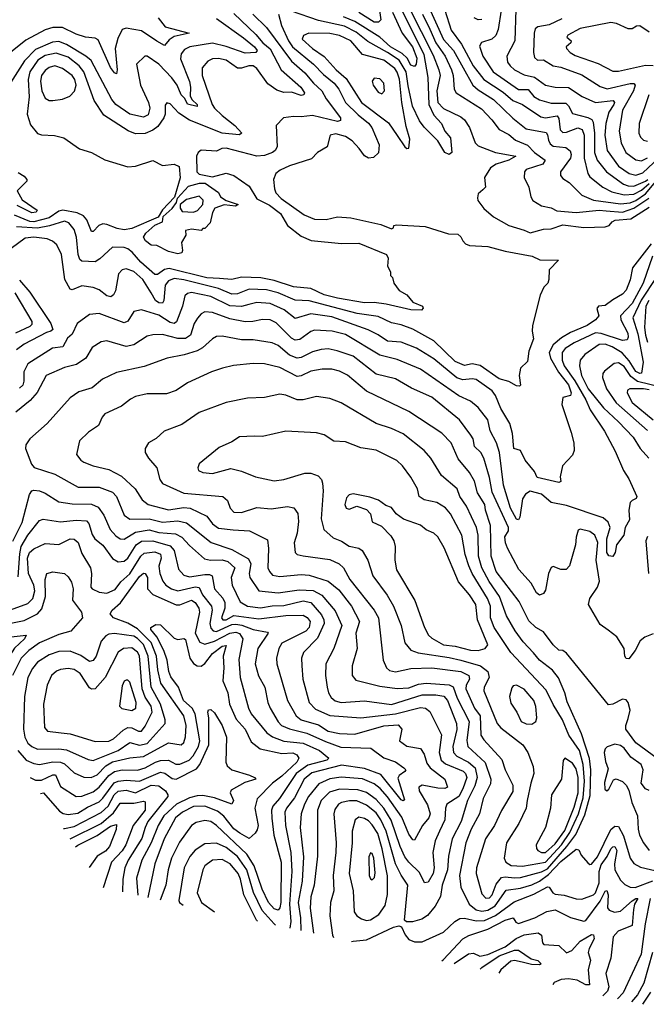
# Model space of a CAD drawing. Extents: x 1308313 to 1441400, y 959662 to 1036319.
# Tile 456 of 656: x 1402892 to 1406149, y 960245 to 965365. Entities that reach past the tile are written whole.
import ezdxf

# ---------------------------------------------------------------- set-up
doc = ezdxf.new("R2010")
doc.units = 0

msp = doc.modelspace()

# ---------------------------------------------------------------- linework, layer by layer
at = {"layer": '0CON10XD'}
for points in [[(1404868.1, 965435), (1404992.2, 965185), (1405013.1, 965065), (1405018.4, 964925), (1405045, 964868.9), (1405084.2, 964825), (1405102.5, 964785), (1405131.1, 964751.1), (1405138, 964675), (1405125, 964664.3), (1405101.9, 964675), (1405065.8, 964735.8), (1404995, 964805.7), (1404969.7, 964839.7), (1404934.9, 964915), (1404911, 965021), (1404901.9, 965095), (1404865, 965154.6), (1404804.8, 965195), (1404702.4, 965252.4), (1404641.3, 965301.3), (1404581.4, 965331.4), (1404445, 965361.2), (1404305, 965410.2)], [(1404756, 965464), (1404769.5, 965365), (1404757.1, 965352.9), (1404735, 965351.9), (1404655, 965403.5)], [(1405003.9, 965465), (1405095, 965262.4), (1405146.7, 965205), (1405247.8, 965025), (1405275, 965000.4), (1405355, 964949.8), (1405455, 964854.1), (1405525, 964797.8), (1405628.5, 964778.5), (1405636.6, 964766.6), (1405641.2, 964738.8), (1405649.6, 964719.6), (1405665, 964707.4), (1405730.8, 964700.9), (1405753.9, 964683.9), (1405759.4, 964665), (1405755.2, 964645), (1405703.1, 964575), (1405702.9, 964555), (1405715, 964540), (1405749.2, 964519.2), (1405815, 964453.5), (1405875, 964426.1), (1406015, 964407.7), (1406065, 964412.7), (1406095, 964424.6), (1406145, 964460.5), (1406216.3, 964545)], [(1404237.5, 965395), (1404252.3, 965335), (1404289.2, 965255), (1404309.7, 965225), (1404420.3, 965135), (1404470.7, 965080.7), (1404526.6, 965035), (1404550.6, 965005), (1404586.1, 964935), (1404650.9, 964870.9), (1404705, 964827.3), (1404721.9, 964805), (1404761.6, 964715), (1404757.7, 964672.3), (1404731.5, 964648.5), (1404705, 964645.5), (1404685, 964657.9), (1404657.4, 964695), (1404620, 964735), (1404585, 964757.2), (1404535, 964771.2), (1404506.9, 964765), (1404490, 964705), (1404441.1, 964675), (1404408.3, 964641.7), (1404295, 964604.7), (1404246.7, 964583.3), (1404223.3, 964565), (1404210.9, 964535), (1404216.2, 964485), (1404223.8, 964465), (1404250.8, 964435), (1404371.5, 964351.5), (1404425, 964328.8), (1404485, 964326.4), (1404545, 964341.1), (1404613.3, 964335), (1404770, 964300), (1404825, 964278), (1404835, 964282.5), (1404836.7, 964295), (1404850.7, 964299.3), (1405000.2, 964290.2), (1405121.3, 964251.3), (1405169.7, 964249.7), (1405185, 964236), (1405195.3, 964215.3), (1405209.8, 964199.8), (1405230.6, 964190.6), (1405325.8, 964185.8), (1405415, 964160.9), (1405555.7, 964135.7), (1405595.8, 964115.8), (1405693.3, 964115), (1405644, 964065), (1405643.3, 964015), (1405636.7, 963995), (1405616.4, 963973.6), (1405597.7, 963932.3), (1405557.1, 963775), (1405555.8, 963745.8), (1405563.8, 963705), (1405538.8, 963641.2), (1405532, 963588), (1405496.1, 963553.9), (1405489.2, 963515), (1405495.8, 963465), (1405490, 963460), (1405475, 963461.4), (1405435, 963484.4), (1405385, 963497.3), (1405285, 963566.3), (1405244.8, 963575.2), (1405205, 963566.9), (1405155, 963587.5), (1405044.6, 963694.6), (1404935, 963756.8), (1404875, 963779.3), (1404825, 963788.8), (1404755, 963821.2), (1404647.1, 963837.2), (1404397.3, 963902.7), (1404325, 963906.7), (1404235, 963945.8), (1404175, 963960.3), (1404085, 963963.9), (1404025, 963939.6), (1403995, 963938.5), (1403925, 963968.1), (1403745, 964012.9), (1403695, 964019.3), (1403665, 964008.1), (1403647.9, 963985), (1403642.3, 963905), (1403635, 963890.5), (1403615, 963893.3), (1403598.9, 963905), (1403575.2, 963945), (1403533.1, 964015), (1403485, 964055.8), (1403445, 964069.6), (1403425, 964064.5), (1403406.7, 964043.3), (1403390, 963955), (1403380.5, 963935), (1403365.8, 963924.2), (1403345, 963929.4), (1403305, 963960), (1403275, 963973.2), (1403215, 963981.5), (1403165, 963961.1), (1403155, 963964.3), (1403127.6, 964015), (1403108.9, 964145), (1403085.2, 964195.2), (1403063.4, 964213.4), (1403035, 964225.8), (1402965.2, 964234.8), (1402921, 964229), (1402847.5, 964175)], [(1404005, 965398.1), (1404119, 965289), (1404156.3, 965245), (1404194.2, 965214.2), (1404251.2, 965105), (1404353, 965015), (1404372.2, 964985), (1404369.6, 964975), (1404355, 964971), (1404305, 964988.4), (1404265, 964987.5), (1404229.3, 964999.3), (1404181.6, 965031.6), (1404125, 965112), (1404105.7, 965125), (1404083.7, 965126.3), (1404045, 965112.7), (1404025, 965112.9), (1403965, 965155.6), (1403925, 965163.2), (1403895, 965161.6), (1403871, 965149), (1403840, 965115), (1403840.6, 965075), (1403892, 964925), (1403905, 964904.7), (1403945, 964866.8), (1404010.9, 964815), (1404047.1, 964775), (1404033.4, 964766.6), (1403945, 964775.9), (1403775, 964842.7), (1403719.3, 964879.3), (1403675, 964928.6), (1403657.3, 964932.7), (1403648.9, 964921.1), (1403648.4, 964875), (1403641.7, 964855), (1403610.6, 964809.4), (1403585, 964791), (1403545, 964774.3), (1403495, 964771.4), (1403456.8, 964786.8), (1403329.3, 964869.3), (1403278.6, 964945), (1403226.5, 965095), (1403201, 965125), (1403145, 965169.8), (1403081.8, 965191.8), (1403025, 965178.6), (1402986.3, 965155), (1402945, 965093.9), (1402936.3, 965055), (1402941.2, 964965), (1402931.9, 964875), (1402948.8, 964818.8), (1402985, 964773.3), (1403006.1, 964766.1), (1403074, 964764), (1403121.7, 964751.7), (1403203.1, 964693.1), (1403265, 964674.2), (1403335, 964637.3), (1403455, 964600.8), (1403495, 964603), (1403585, 964632.7), (1403635, 964607.4), (1403695, 964614.7), (1403721.9, 964601.9), (1403726.9, 964543.1), (1403697, 964443), (1403635, 964377.5), (1403611.3, 964338.7), (1403475, 964279.1), (1403435, 964272.9), (1403399.1, 964279.1), (1403345, 964301), (1403325, 964303.2), (1403304, 964296), (1403275, 964264), (1403265, 964263.8), (1403240.7, 964325), (1403224.4, 964345), (1403191.7, 964361.7), (1403115.8, 964374.2), (1403095, 964369.5), (1403045, 964334.7), (1402966.1, 964313.9), (1402945, 964316.6), (1402865, 964348.2)], [(1404103.9, 965395), (1404174.4, 965324.4), (1404305, 965149.3), (1404375, 965089), (1404420, 965035), (1404463.1, 964995), (1404485, 964953.9), (1404560.4, 964855), (1404559, 964841), (1404545, 964836.5), (1404415, 964868), (1404355, 964860.4), (1404315, 964862.5), (1404264, 964855), (1404226, 964815), (1404230.7, 964705), (1404220.4, 964685), (1404206.5, 964675), (1404165, 964659.8), (1404125, 964656.5), (1403965, 964697.1), (1403943.6, 964696.4), (1403915, 964681.2), (1403835, 964686.8), (1403819.6, 964675), (1403811.9, 964655), (1403812.2, 964575), (1403825, 964562.1), (1403895, 964548.7), (1403965, 964567.8), (1404005, 964556), (1404085, 964499.9), (1404125, 964433), (1404190.4, 964400.4), (1404247.4, 964357.4), (1404285, 964295.6), (1404355, 964240.3), (1404406.8, 964216.8), (1404565, 964201.5), (1404655, 964202.7), (1404799.2, 964145), (1404807.5, 964125), (1404803.6, 964083.6), (1404820, 964055), (1404820, 964035), (1404830, 964025), (1404837.5, 963995), (1404865, 963957.5), (1404905, 963934), (1404935, 963896), (1404985.9, 963875.9), (1404990, 963865), (1404980, 963855), (1404925, 963856.5), (1404796.5, 963886.5), (1404734.8, 963894.8), (1404683.7, 963893.7), (1404545, 963916.4), (1404475.4, 963935), (1404405, 963966.7), (1404315, 963975.6), (1404215, 964008.3), (1404145, 964023.5), (1404045, 964027), (1403995, 964015.2), (1403930.4, 964020.4), (1403865, 964023.3), (1403668.5, 964071.5), (1403645, 964066.5), (1403609.3, 964040.7), (1403595, 964040.2), (1403522.8, 964105), (1403477.2, 964157.2), (1403455, 964174.3), (1403435, 964180.7), (1403375, 964181.9), (1403308.7, 964121.3), (1403285, 964107), (1403215, 964109.3), (1403205, 964118.9), (1403196.2, 964145), (1403188.4, 964235), (1403176.2, 964275), (1403148.4, 964308.4), (1403125, 964318.4), (1403046.5, 964293.5), (1402985, 964281.7), (1402875, 964288.9)], [(1404829.6, 965405), (1404880.3, 965295), (1404933.5, 965225), (1404955.7, 965165), (1404953.2, 965135), (1404945, 965121.5), (1404925, 965129.5), (1404905.6, 965165.6), (1404880.3, 965190.3), (1404818.9, 965225), (1404763.9, 965273.9), (1404635, 965356.8), (1404575, 965381.2)], [(1404916.3, 965426.3), (1405041.8, 965181.8), (1405071.5, 965105), (1405078.7, 965075), (1405060.8, 964995), (1405066.1, 964935), (1405095, 964902.8), (1405185, 964859.7), (1405204.4, 964844.4), (1405230.4, 964805), (1405260, 964725), (1405275, 964710), (1405365.2, 964675.2), (1405471.4, 964655), (1405435.5, 964635), (1405368.5, 964615), (1405338.8, 964595), (1405308.9, 964545), (1405314.2, 964495), (1405298.9, 964481.1), (1405275, 964460), (1405271.2, 964438.8), (1405274.4, 964425), (1405305, 964383.3), (1405355, 964340.5), (1405434.7, 964294.7), (1405515, 964271.4), (1405545, 964256.8), (1405614.6, 964275.4), (1405655, 964278.4), (1405715, 964299.1), (1405825, 964285.2), (1405935, 964288.1), (1405956.9, 964295), (1405971.9, 964315), (1405986.9, 964323.1), (1406069.3, 964330.7), (1406165, 964390.2)], [(1404985.4, 965395), (1405025, 965316.2), (1405055.4, 965245), (1405104, 965175), (1405137.4, 965105), (1405145.5, 965075), (1405150.8, 965005), (1405161.1, 964985), (1405292, 964902), (1405346.8, 964845), (1405384.5, 964795), (1405435, 964768.6), (1405468.8, 964738.8), (1405532.3, 964712.3), (1405568.5, 964675), (1405622.8, 964635), (1405610.7, 964615), (1405525, 964585.8), (1405515.5, 964575), (1405514.4, 964545), (1405538.9, 964495), (1405548.5, 964445), (1405558.9, 964425), (1405605, 964397.9), (1405655, 964386.9), (1405685, 964371.6), (1405785, 964363.1), (1405905, 964374.5), (1405940.7, 964370.7), (1406025, 964364.3), (1406085, 964385.1), (1406163.1, 964436.9)], [(1405101.4, 965415), (1405135, 965310.9), (1405188.3, 965238.3), (1405249, 965125), (1405305, 965054.4), (1405405, 964988.6), (1405455.8, 964945), (1405505, 964924.8), (1405600.5, 964860.5), (1405625, 964854.5), (1405685.4, 964865.4), (1405695, 964850.8), (1405702.2, 964792.2), (1405715, 964778.3), (1405735, 964780.2), (1405793.9, 964803.9), (1405816, 964795), (1405826.4, 964765), (1405827, 964645), (1405845.4, 964565.4), (1405855, 964548.7), (1405924, 964494), (1405969.8, 964469.8), (1406035, 964453.9), (1406085, 964457.9), (1406125, 964479.1), (1406165, 964513.1)], [(1405395.5, 965415.5), (1405379, 965315), (1405367.4, 965282.6), (1405346.9, 965265), (1405293.1, 965246.9), (1405282.5, 965227.5), (1405299.7, 965175), (1405353.8, 965095), (1405485, 965002.8), (1405535, 965001.6), (1405565, 964966.1), (1405595, 964947.9), (1405655, 964930.8), (1405731, 964931), (1405745, 964916.9), (1405765, 964878), (1405845, 964857.5), (1405865.7, 964845.7), (1405872.9, 964832.9), (1405880.5, 964775), (1405879.5, 964675), (1405893.7, 964635), (1405942.5, 964575), (1406030.7, 964510.7), (1406055, 964500.8), (1406085, 964500.2), (1406145, 964524.9), (1406156.6, 964535)], [(1405470.9, 965419.1), (1405465.8, 965255), (1405424.2, 965175.8), (1405428.4, 965145), (1405440.9, 965125), (1405465, 965104.8), (1405515, 965079), (1405567.4, 965067.4), (1405625, 965025.3), (1405675, 965013.9), (1405745, 965012), (1405816.2, 964966.2), (1405885, 964934), (1405977.8, 964945), (1405983.2, 964935), (1405980, 964925), (1405953.9, 964885), (1405938.4, 964825), (1405934.5, 964765), (1405945.5, 964685.5), (1406005, 964603.6), (1406060, 964565), (1406095, 964556.7), (1406130.7, 964569.3), (1406243.5, 964675)], [(1403611.4, 965375), (1403647.9, 965327.9), (1403772.5, 965295), (1403695, 965278.7), (1403669.4, 965260.6), (1403645, 965230.8), (1403604.3, 965254.3), (1403525, 965306.7), (1403445, 965322.1), (1403425.3, 965314.7), (1403402, 965268), (1403388, 965215), (1403398.4, 965105), (1403395, 965084), (1403385, 965088.9), (1403365, 965116.5), (1403301, 965261), (1403285, 965269.3), (1403235, 965274.7), (1403185, 965290), (1403115, 965324.8), (1403064.8, 965325.2), (1403025, 965313.3), (1402925, 965258.9), (1402835, 965188.5)], [(1403915, 965371.2), (1404055, 965271.2), (1404112, 965225), (1404126.8, 965205), (1404120, 965195), (1404065, 965191.6), (1403965, 965226.5), (1403895, 965243.8), (1403776.5, 965223.5), (1403748.7, 965211.3), (1403732.1, 965187.9), (1403727.9, 965162.1), (1403774.9, 965044.9), (1403780.6, 965015), (1403777.7, 964967.7), (1403789.3, 964949.3), (1403814.4, 964925), (1403815.2, 964914.8), (1403765, 964925.4), (1403750.5, 964955), (1403731.7, 964975), (1403710.5, 965025), (1403682.7, 965062.7), (1403615, 965133.9), (1403555, 965175.5), (1403542, 965175), (1403500, 965135), (1403521, 965025), (1403562, 964935), (1403569.5, 964905), (1403559.8, 964870.2), (1403535, 964857.8), (1403465, 964874.8), (1403392.8, 964925), (1403371.2, 964951.2), (1403263, 965153), (1403235.7, 965175.7), (1403135, 965236.5), (1403095, 965251.5), (1403062, 965248), (1402975, 965210.7), (1402917.8, 965152.2), (1402845, 965037.8)], [(1405295, 965367.3), (1405275, 965365.3), (1405255, 965374.3)], [(1405710.5, 965369.5), (1405645, 965339), (1405585, 965328.2), (1405572.5, 965317.5), (1405566, 965295), (1405562.8, 965195), (1405568.7, 965168.7), (1405584.2, 965155), (1405615, 965156.5), (1405665, 965125.2), (1405705, 965117.8), (1405815, 965078.6), (1405908.7, 965018.7), (1405945.7, 965005.7), (1406065, 965034.4), (1406084.2, 965034.2), (1406092, 965025), (1406082.8, 964995), (1406026, 964895), (1406008.6, 964785), (1406019, 964725), (1406042.9, 964675), (1406095, 964636.3), (1406125, 964632), (1406155, 964647.4)], [(1406165, 965300.4), (1406115, 965334.1), (1406098.7, 965331.3), (1406075, 965317.8), (1406055, 965318), (1405995, 965345.3), (1405965, 965350.3), (1405805, 965319.4), (1405741.1, 965285), (1405735.7, 965275), (1405758.8, 965255), (1405756.2, 965245), (1405732.1, 965225), (1405733.8, 965215), (1405752.7, 965195), (1405779.6, 965179.6), (1405898.3, 965138.3), (1405975, 965097.5), (1406005, 965097.7), (1406145, 965129.4), (1406185, 965127.1)], [(1404905, 964696.2), (1404915, 964697.5), (1404920.6, 964745), (1404900.6, 964810.6), (1404878.4, 964935), (1404866.7, 965056.7), (1404855, 965092.7), (1404841.5, 965111.5), (1404785, 965155.5), (1404675, 965185.2), (1404613.2, 965255), (1404555, 965283.7), (1404505, 965294), (1404395, 965295.9), (1404367, 965283), (1404361.3, 965265), (1404414.7, 965215), (1404474.4, 965174.4), (1404536.9, 965105), (1404590, 965060), (1404669.6, 964935), (1404809.2, 964829.2), (1404853.6, 964763.6), (1404895, 964704), (1404905, 964696.2)], [(1403065, 964944.7), (1403115, 964951.4), (1403152.7, 964967.3), (1403176.7, 964993.3), (1403185.2, 965024.8), (1403179.4, 965055), (1403165, 965075.8), (1403115, 965111.4), (1403075, 965124.8), (1403045, 965117.7), (1403025, 965101.1), (1403006.5, 965075), (1403000.4, 965045), (1403007.4, 964995), (1403025, 964958.2), (1403044.8, 964944.8), (1403065, 964944.7)], [(1404775, 964979.4), (1404787.7, 964995), (1404785, 965035.8), (1404765, 965057.8), (1404735, 965060.8), (1404724.2, 965045), (1404730, 965025), (1404755, 964989.2), (1404775, 964979.4)], [(1406161.7, 964975), (1406111.4, 964825), (1406110.3, 964775), (1406119.2, 964755), (1406135, 964739.2), (1406155, 964734.1)], [(1402885, 964570), (1402915, 964552.5), (1402930, 964535), (1402930, 964525), (1402880, 964475), (1402905, 964428.1), (1402982.9, 964375), (1402978.1, 964365), (1402955, 964360.7), (1402879.5, 964399.5)], [(1403715, 964148.6), (1403665, 964159.3), (1403605, 964191.9), (1403575, 964193.3), (1403545.5, 964215), (1403536.7, 964235), (1403548.7, 964255), (1403593.9, 964296.1), (1403635, 964313.8), (1403638, 964342), (1403685, 964384), (1403707.5, 964415), (1403713.3, 964436.7), (1403769.7, 964500.3), (1403826.7, 964515), (1403856.2, 964515), (1403925, 964466.2), (1403936.7, 964445), (1403965.5, 964425.5), (1404027.5, 964405), (1404013.6, 964396.4), (1403955, 964401.9), (1403906.7, 964385), (1403895, 964362.5), (1403881.7, 964308.3), (1403855, 964280), (1403845, 964280), (1403835, 964270), (1403785, 964276.7), (1403755, 964270), (1403756.2, 964245), (1403733.6, 964206.4), (1403738.8, 964165), (1403735, 964153.3), (1403715, 964148.6)], [(1403795, 964364.2), (1403816.8, 964373.2), (1403844.7, 964405), (1403846.4, 964426.4), (1403825, 964447.8), (1403758.9, 964431.1), (1403725.6, 964404.4), (1403726.2, 964385), (1403737.3, 964367.3), (1403795, 964364.2)], [(1406175, 964200.3), (1406078.2, 964075), (1406065, 964013.3), (1406045, 963958), (1406025, 963938), (1405975, 963909.4), (1405935, 963878.6), (1405900, 963875), (1405892.9, 963862.9), (1405901.8, 963825), (1405885.5, 963805), (1405841.1, 963775), (1405755, 963738.9), (1405708.8, 963711.2), (1405665.7, 963674.3), (1405644.5, 963635), (1405651.3, 963605), (1405692.9, 963532.9), (1405745, 963466.2), (1405758.7, 963425), (1405755, 963410.8), (1405715, 963401.2), (1405710.3, 963365), (1405759.1, 963219.1), (1405772.7, 963165), (1405773.5, 963125), (1405765, 963100), (1405714.4, 963045.6), (1405702.3, 962987.7), (1405705, 962963.3), (1405695, 962959.2), (1405582.5, 962985), (1405567.5, 963015), (1405519.5, 963075), (1405495, 963125.8), (1405461.1, 963135), (1405453.7, 963213.7), (1405440.7, 963265), (1405392.9, 963343), (1405365, 963411.9), (1405348.5, 963435), (1405265, 963494.7), (1405245, 963498.6), (1405195, 963492.9), (1405165, 963502.3), (1405045, 963600.9), (1404955, 963657.5), (1404875, 963688.7), (1404803.9, 963693.9), (1404755, 963727.3), (1404702.8, 963752.8), (1404515, 963820.9), (1404405, 963835.2), (1404325, 963810.8), (1404266.7, 963856.7), (1404195, 963889.8), (1404125, 963895.2), (1404083.8, 963883.8), (1404045, 963873.4), (1403985, 963876.7), (1403885, 963926.3), (1403785, 963947.3), (1403765, 963942.3), (1403750.8, 963929.2), (1403739.2, 963875), (1403707.6, 963795), (1403695, 963784.8), (1403675, 963791.1), (1403615, 963828.8), (1403525, 963856.1), (1403485, 963847.3), (1403455, 963797.5), (1403435, 963788.6), (1403305, 963836.8), (1403255, 963832.7), (1403191.5, 963785), (1403165, 963730), (1403140.9, 963709.1), (1403116, 963664), (1403062.9, 963657.1), (1402935, 963576.1), (1402914.3, 963535), (1402914.4, 963485), (1402908.5, 963465), (1402891.1, 963448.9)], [(1406181.2, 964135), (1406132.6, 963995), (1406075, 963890.3), (1406015.2, 963825), (1406017.6, 963805), (1406053.3, 963735), (1406055.2, 963714.8), (1406049.6, 963700.4), (1406025, 963697.5), (1405915, 963734), (1405885, 963736.3), (1405774.2, 963685.8), (1405726.8, 963655), (1405711.6, 963635), (1405711.3, 963595), (1405723.1, 963565), (1405777.1, 963487.1), (1405835, 963387.7), (1405857.1, 963337.1), (1405932.5, 963225), (1405987.6, 963122.4), (1406030.7, 963020.7), (1406057.7, 962977.7), (1406100.8, 962885), (1406096.7, 962875), (1406075, 962865.7), (1406066.2, 962853.8), (1406059.1, 962815), (1406061.8, 962765), (1406040.3, 962725), (1406032.9, 962685), (1405994.2, 962635), (1405986.7, 962595), (1405975, 962574), (1405955, 962577.8), (1405944.8, 962594.8), (1405943.6, 962665), (1405961.5, 962725), (1405951.5, 962751.5), (1405925.4, 962775.4), (1405735, 962838.4), (1405655, 962855.3), (1405605, 962897.6), (1405545, 962914), (1405521.7, 962898.3), (1405506.1, 962873.9), (1405491.8, 962778.2), (1405485, 962764.4), (1405475, 962767.5), (1405443.6, 962825), (1405407.1, 962945), (1405386.2, 963115), (1405370.7, 963165), (1405337.5, 963227.5), (1405326.4, 963285), (1405275, 963347.9), (1405235, 963382.2), (1405175, 963410), (1404975, 963548.4), (1404855, 963598.4), (1404765, 963620), (1404585, 963729), (1404516.7, 963745), (1404425, 963751), (1404405, 963744.7), (1404348, 963702), (1404325, 963698.4), (1404305, 963708.9), (1404225, 963788.9), (1404194.4, 963804.4)], [(1402891, 964011), (1402945, 963948.6), (1403053.8, 963785), (1403063.8, 963755), (1403054.3, 963745.7), (1403031.3, 963738.7), (1402915, 963678.3), (1402875, 963647.8)], [(1406199.9, 964025), (1406123.1, 963906.9), (1406079.5, 963815), (1406105, 963731.2), (1406132.6, 963585), (1406125, 963527.8), (1406115, 963525.9), (1406095, 963536.7), (1406061, 963591), (1406023.1, 963633.1), (1405971.9, 963665), (1405935, 963678.4), (1405904.2, 963675.8), (1405830.4, 963625), (1405804.7, 963595), (1405801.9, 963565), (1405813, 963515), (1405847.2, 963445), (1405927.5, 963347.5), (1406005, 963274.8), (1406080.9, 963195), (1406117.7, 963135), (1406162.1, 963085)], [(1402866.6, 963945), (1402955.4, 963795.4), (1402955, 963781.1), (1402945, 963769.6), (1402870, 963735)], [(1406161.6, 963905), (1406146.7, 963875), (1406140.5, 963765), (1406145.5, 963724.5), (1406155, 963687.7)], [(1404194.4, 963804.4), (1404155, 963806.7), (1404104.3, 963795.7), (1404065, 963794.8), (1403985, 963809), (1403895, 963843.3), (1403855, 963845.9), (1403835, 963835.4), (1403816, 963814), (1403799.7, 963785), (1403780.2, 963725), (1403755, 963707.7), (1403715, 963707.2), (1403635, 963727.5), (1403583.5, 963726.5), (1403555, 963720), (1403485, 963674), (1403445, 963666.1), (1403345, 963694.6), (1403315, 963690.9), (1403269.3, 963660.7), (1403236.2, 963605), (1403188.2, 963571.8), (1403125, 963556.7), (1403030, 963515), (1402983.7, 963426.3), (1402946.4, 963385), (1402873.1, 963325)], [(1405951.5, 962191.5), (1405910.2, 962220.2), (1405848, 962325), (1405856, 962355), (1405895.8, 962414.2), (1405905.8, 962445), (1405889.1, 962555), (1405896.6, 962646.6), (1405881.1, 962685), (1405855, 962704.6), (1405805, 962716), (1405795, 962710), (1405784, 962675), (1405781.2, 962635), (1405750, 962525), (1405733, 962507), (1405705, 962506.7), (1405665, 962521.2), (1405655, 962516), (1405641.8, 962485), (1405625, 962398.8), (1405615, 962382), (1405595, 962372.9), (1405578.1, 962385), (1405550.4, 962435), (1405486.9, 962506.9), (1405427.9, 962617.9), (1405416.9, 962645), (1405413.3, 962676.7), (1405433.6, 962706.4), (1405433.7, 962725), (1405348.2, 962908.2), (1405334.1, 962985), (1405305, 963084.4), (1405290, 963115), (1405256.7, 963145), (1405248.6, 963185), (1405237.8, 963205), (1405177.5, 963285), (1405035, 963401.8), (1404929.7, 963449.7), (1404845, 963497.5), (1404745, 963522.4), (1404625, 963614.8), (1404543.3, 963643.3), (1404495, 963652.9), (1404460.1, 963649.9), (1404415, 963638.1), (1404355, 963608.6), (1404335, 963604.8), (1404295, 963621), (1404235, 963670.6), (1404205.4, 963684.6), (1404105, 963700.9), (1404045, 963700.5), (1403945, 963720.4), (1403915, 963717.1), (1403893.7, 963706.3), (1403841.9, 963658.1), (1403815, 963644.1), (1403747.1, 963622.9), (1403658.8, 963605), (1403538.7, 963561.3), (1403395, 963531.5), (1403323.5, 963496.5), (1403268.6, 963451.4), (1403199.9, 963430.1), (1403155, 963399.4), (1403034.7, 963265.3), (1402944.4, 963185), (1402924.5, 963155), (1402922.2, 963135), (1402953.3, 963053.3), (1402967, 963037), (1403075, 963002.5), (1403195.8, 962934.2), (1403305, 962933.7), (1403375, 962908.4), (1403395.9, 962885.9), (1403435, 962789.5), (1403465, 962767.1), (1403565, 962769.2), (1403635, 962752.1), (1403715, 962759.8), (1403759.2, 962749.2), (1403887.4, 962647.4), (1403995, 962609.4), (1404081.6, 962561.6), (1404093, 962535), (1404085.2, 962485), (1404087.8, 962465), (1404135, 962394.7), (1404235, 962384.8), (1404345, 962399.8), (1404417, 962397), (1404462.8, 962372.8), (1404531.6, 962291.6), (1404567, 962215), (1404524.8, 962095.2), (1404483.5, 962015), (1404482.6, 961955), (1404490, 961895), (1404497.3, 961865), (1404511, 961841), (1404532.8, 961822.8), (1404563.3, 961815), (1404685, 961823.9), (1404825, 961803.5), (1404985, 961854.9), (1405055, 961854.4), (1405096.8, 961846.8), (1405115.7, 961825), (1405162.6, 961705), (1405164, 961674), (1405143.8, 961585), (1405146.8, 961555), (1405164.7, 961535), (1405225, 961504.6), (1405259.7, 961475), (1405270.7, 961425), (1405258.7, 961381.3), (1405220.6, 961305), (1405187.3, 961195), (1405139.4, 961105), (1405120.6, 961015), (1405115.5, 960945), (1405089, 960865), (1405078.9, 960805), (1405052.4, 960755), (1405012.4, 960707.6), (1404982.7, 960687.3), (1404933.3, 960673.3), (1404903, 960673), (1404892.7, 960682.7), (1404910, 960865), (1404875, 960916.9), (1404846, 960975), (1404796.4, 961145), (1404769.9, 961205), (1404745, 961240.9), (1404695, 961280.6), (1404645, 961302.8), (1404606.2, 961303.9), (1404565.7, 961295), (1404548.9, 961285), (1404531.1, 961258.9), (1404524.8, 961235), (1404537, 961085), (1404535.7, 961035), (1404521.1, 960915), (1404525.8, 960835), (1404507.4, 960775), (1404504.2, 960705), (1404517.5, 960605), (1404523.5, 960592)], [(1406055, 961731.2), (1406066.1, 961775), (1406055.1, 961815), (1406045, 961828.4), (1406025, 961831.2), (1405975, 961805.6), (1405953.1, 961803.1), (1405735, 962070.8), (1405715, 962085.8), (1405695, 962086.2), (1405665, 962114.5), (1405615, 962181.5), (1405575, 962205.3), (1405539.3, 962239.3), (1405488.9, 962338.9), (1405368.9, 962495), (1405343.3, 962575), (1405339.7, 962735), (1405313.2, 962815), (1405309.2, 962845), (1405272.6, 962905), (1405256.2, 962966.1), (1405230.5, 963010.5), (1405172.1, 963082.1), (1405135.6, 963165.6), (1405087.3, 963215), (1404915, 963328.7), (1404695, 963432.8), (1404596, 963516), (1404555, 963536.9), (1404515, 963547.4), (1404465, 963548.4), (1404405, 963537.9), (1404355, 963513.6), (1404335, 963510.5), (1404245, 963556.4), (1404165, 963575.9), (1404105, 963578.2), (1404003.3, 963566.7), (1403946.4, 963553.6), (1403890, 963535), (1403765, 963477.5), (1403705, 963437.5), (1403655, 963420), (1403555, 963418.9), (1403495, 963406.4), (1403467.5, 963392.5), (1403420.8, 963355), (1403335.7, 963315), (1403320.9, 963299.1), (1403302.2, 963255), (1403249.5, 963220.5), (1403202.9, 963175), (1403187.5, 963105), (1403210.8, 963075), (1403226.2, 963065), (1403275, 963045.5), (1403355, 963025.8), (1403421.1, 962991.1), (1403491.8, 962925), (1403528.2, 962868.2), (1403560.6, 962845), (1403665, 962816.2), (1403745, 962828), (1403778.1, 962825), (1403865, 962783.8), (1403895, 962743.3), (1403925, 962720.3), (1404002.3, 962712.3), (1404087.5, 962707.5), (1404179.7, 962659.7), (1404185.3, 962615), (1404182.5, 962515), (1404190, 962495), (1404206.9, 962476.9), (1404245, 962469.3), (1404355, 962479.8), (1404396.3, 962476.3), (1404495.5, 962445.5), (1404551.3, 962401.3), (1404616.2, 962315), (1404658.1, 962235), (1404639.7, 962175), (1404646.5, 962095), (1404620.4, 962005), (1404621.1, 961955), (1404640, 961930), (1404765, 961899.4), (1404855, 961886.7), (1404915, 961891.3), (1404965, 961910.6), (1405004.5, 961915.5), (1405125, 961906.3), (1405145, 961896.2), (1405166.2, 961836.2), (1405228.9, 961715), (1405216.4, 961616.4), (1405221.6, 961585), (1405312.2, 961502.2), (1405342, 961415), (1405339, 961391), (1405301.7, 961315), (1405282.9, 961235), (1405239.1, 961155), (1405210.9, 961085), (1405178.1, 960915), (1405184.7, 960854.8), (1405228.3, 960765), (1405265, 960737.1), (1405295, 960728.8), (1405325, 960734.4), (1405363.2, 960756.8), (1405421.2, 960838.8), (1405495, 960849), (1405555, 960866.2), (1405595, 960884.9), (1405640.4, 960919.6), (1405705, 960988.2), (1405785, 961052.1), (1405798.8, 961048.8), (1405811.2, 961021.2), (1405845, 960980.8), (1405855, 960972.5), (1405865, 960973.1), (1405895, 961011.1), (1405965, 961154.7), (1405985, 961171.8), (1406005, 961168.8), (1406031.1, 961121.1), (1406065.3, 961005), (1406085, 960976.8), (1406118.6, 960958.6), (1406245, 960929.2)], [(1406225, 963455.2), (1406103.3, 963483.3), (1406069.1, 963509.1), (1406035, 963561.5), (1406005, 963581.2), (1405982.6, 963577.4), (1405932.5, 963537.5), (1405923.8, 963525), (1405921.6, 963505), (1405943, 963445), (1405992.8, 963372.8), (1406155, 963228.7)], [(1406165, 963441.1), (1406135, 963446.3), (1406063.3, 963445), (1406051.8, 963438.2), (1406049.4, 963425), (1406076.5, 963375), (1406185, 963284.1)], [(1405315, 960797.6), (1405335, 960799.2), (1405348.4, 960815), (1405369.4, 960870.6), (1405396.3, 960903.7), (1405415, 960908.7), (1405465, 960902.1), (1405495, 960905.1), (1405605, 960933.2), (1405635, 960950.2), (1405736.9, 961065), (1405782.4, 961127.6), (1405830.2, 961229.8), (1405858.3, 961331.7), (1405860.4, 961465), (1405853.5, 961523.5), (1405811.9, 961651.9), (1405737.9, 961817.9), (1405725, 961865.5), (1405692.3, 961942.3), (1405661.8, 961981.8), (1405595, 962034.7), (1405562.3, 962072.3), (1405509.3, 962129.3), (1405467.6, 962187.6), (1405422.9, 962265), (1405386.6, 962365), (1405333.2, 962443.2), (1405294, 962515), (1405277.5, 962575), (1405275.2, 962685.2), (1405267.4, 962725), (1405215.2, 962835), (1405180.6, 962885), (1405166.2, 962925), (1405084.3, 962994.3), (1405030, 963085), (1404994.2, 963124.2), (1404885, 963211.2), (1404825, 963240), (1404745.3, 963265.2), (1404563.1, 963373.1), (1404505, 963395.4), (1404435, 963406.2), (1404365, 963388.2), (1404335, 963388.2), (1404275, 963413.6), (1404245, 963418.5), (1404165, 963400.6), (1404076.8, 963396.8), (1403964.7, 963375.3), (1403825, 963322.7), (1403735, 963260), (1403643.8, 963225), (1403602.4, 963187.6), (1403562.5, 963165), (1403544.2, 963135), (1403544.3, 963115), (1403561.9, 963085), (1403605.3, 963035.3), (1403621.3, 962975), (1403634, 962954), (1403745, 962903.1), (1403948, 962885), (1403973.3, 962865), (1403986.8, 962825), (1404005, 962804.7), (1404045, 962802.3), (1404125, 962828), (1404199.1, 962820.9), (1404284.5, 962834.5), (1404316.9, 962826.9), (1404337.4, 962797.4), (1404341.8, 962755), (1404334.1, 962695.9), (1404318.5, 962645), (1404324.7, 962594.7), (1404335, 962584.5), (1404366.4, 962576.4), (1404505, 962558.1), (1404553.3, 962535), (1404576.2, 962515), (1404607.8, 962455), (1404735.2, 962295.2), (1404758.1, 962255), (1404782, 962035), (1404798.8, 961995), (1404815, 961981.3), (1404845, 961973.8), (1404925, 961990.5), (1405035, 961994), (1405185, 961976.4), (1405227.3, 961955), (1405231.1, 961935), (1405212.8, 961905), (1405210.5, 961885), (1405256.2, 961785), (1405286.2, 961745), (1405288.9, 961645), (1405305, 961620), (1405398.5, 961518.5), (1405416.5, 961465), (1405456.2, 961385), (1405455, 961352.5), (1405396.6, 961253.4), (1405360.5, 961175), (1405313.7, 961105), (1405266.4, 960955), (1405264.7, 960925), (1405295, 960820), (1405315, 960797.6)], [(1405505, 960964), (1405625, 960984.7), (1405708.1, 961075), (1405752.1, 961137.9), (1405796.9, 961235), (1405821, 961319), (1405827.8, 961405), (1405821.4, 961491.4), (1405801.9, 961565), (1405745.8, 961645), (1405713, 961725), (1405665, 961803.9), (1405628.9, 961878.9), (1405444.6, 962074.6), (1405359, 962205), (1405339.3, 962255), (1405339, 962315), (1405324.5, 962355), (1405244.4, 962485), (1405226, 962525), (1405208.1, 962585), (1405189.7, 962685), (1405131.8, 962795), (1405105, 962827.1), (1405060, 962855), (1404995, 962867.7), (1404968.1, 962885), (1404960, 962925), (1404925.9, 962985.9), (1404882.2, 963045), (1404852.4, 963072.4), (1404745, 963126.2), (1404665, 963138.8), (1404585, 963169.5), (1404525, 963174.4), (1404475, 963206.7), (1404435, 963217.3), (1404275, 963225.6), (1404155, 963198.2), (1404110.7, 963199.3), (1404035, 963195.8), (1403995, 963170), (1403928.9, 963141.1), (1403826, 963055), (1403817.5, 963035), (1403821.7, 963021.7), (1403845, 963010), (1403895, 963005.4), (1403990.6, 963030.6), (1404045, 963018.2), (1404117.9, 962987.9), (1404215, 962967.3), (1404265, 962974.7), (1404375, 963008), (1404405, 963006.8), (1404444.1, 962994.1), (1404460.8, 962975), (1404466.4, 962955), (1404469, 962915), (1404459.8, 962769.8), (1404474, 962714), (1404521.1, 962671.1), (1404565, 962653.3), (1404605, 962628.2), (1404655, 962616.7), (1404672.7, 962605), (1404702.5, 962555), (1404727.1, 962472.9), (1404803, 962373), (1404836.1, 962316.1), (1404874.7, 962215), (1404894.7, 962125), (1404925, 962086.9), (1404962.7, 962072.7), (1405125, 962049.3), (1405184.9, 962034.9), (1405287.9, 962005), (1405326.2, 961976.2), (1405332.4, 961945), (1405306.7, 961895), (1405304.7, 961875), (1405373.5, 961705), (1405392.5, 961682.5), (1405507.9, 961595), (1405533.8, 961555), (1405561.5, 961481.5), (1405565.3, 961445), (1405548.4, 961395), (1405530.2, 961305), (1405524.5, 961265.5), (1405486, 961185), (1405422.3, 961085), (1405410, 961005), (1405419.2, 960985), (1405447.5, 960967.5), (1405505, 960964)], [(1402856.5, 962653.5), (1402905, 962750.9), (1402943.5, 962896.5), (1402955, 962914.5), (1402965, 962918.2), (1402994.6, 962915.4), (1403025, 962903.1), (1403095, 962858.8), (1403165, 962847.8), (1403265, 962845.8), (1403300.8, 962830.9), (1403329.1, 962789.1), (1403361.9, 962715), (1403392.1, 962682.1), (1403415, 962666), (1403435, 962664.1), (1403495, 962699.8), (1403565, 962711.8), (1403615, 962699.1), (1403702.4, 962692.4), (1403735, 962674.8), (1403775, 962630.2), (1403852.4, 962562.4), (1403884.4, 962554.4), (1403945, 962557.2), (1403975, 962548.5), (1404010.5, 962515), (1403992, 962465), (1403996.8, 962425), (1404038.8, 962338.8), (1404076, 962316), (1404143.4, 962306.6), (1404205, 962316.9), (1404265, 962318.7), (1404365, 962343.3), (1404405, 962335.2), (1404461.1, 962271.1), (1404473, 962245), (1404474.1, 962225.9), (1404441.1, 962148.9), (1404368, 962075), (1404357.8, 962045), (1404358.2, 962005), (1404364.7, 961935), (1404397.8, 961815), (1404430, 961780), (1404505, 961746.9), (1404665, 961735.2), (1404845, 961755.9), (1404975, 961788.7), (1405000.8, 961785), (1405025, 961768.1), (1405085, 961646.2), (1405071.9, 961555), (1405083.5, 961515), (1405105, 961495.6), (1405196.8, 961456.8), (1405209.8, 961445), (1405216.4, 961425), (1405196.4, 961365), (1405174.4, 961325.6), (1405112.8, 961285), (1405105.8, 961265), (1405101.6, 961205), (1405074.5, 961145.5), (1405052.1, 961095), (1405039.3, 961035), (1405045.9, 960955), (1405042.2, 960925), (1405015, 960880), (1404997.2, 960877.2), (1404970.5, 960930.5), (1404914.4, 960984.4), (1404895, 961012.7), (1404870.2, 961065), (1404822.7, 961202.7), (1404784.7, 961264.7), (1404745, 961310.4), (1404695, 961345.9), (1404650.2, 961360.2), (1404555, 961363.3), (1404502.2, 961347.8), (1404460, 961305), (1404440.2, 961255), (1404440.4, 961015), (1404423.5, 960865), (1404406, 960804), (1404402.9, 960745), (1404420, 960614.4)], [(1405275, 962084.3), (1405311.4, 962095), (1405326.1, 962115), (1405271.4, 962245), (1405263, 962325), (1405230.6, 962375), (1405172.5, 962442.5), (1405099.3, 962619.3), (1405066.1, 962676.1), (1405045, 962695.5), (1405005, 962712.7), (1404975, 962736.2), (1404887.9, 962767.9), (1404850, 962795), (1404825, 962828.8), (1404795, 962838.9), (1404756.7, 962866.7), (1404712.6, 962882.6), (1404625, 962900), (1404604.8, 962895.2), (1404590.3, 962879.7), (1404582.1, 962845), (1404588.9, 962825), (1404605, 962819.5), (1404645, 962836.1), (1404695, 962818.5), (1404716.4, 962795), (1404724.6, 962754.6), (1404772.4, 962732.4), (1404822.1, 962682.1), (1404837.3, 962655), (1404843.2, 962625), (1404841.8, 962555), (1404851.2, 962505), (1404945.9, 962345), (1404996, 962205), (1405017.1, 962165), (1405035, 962148.4), (1405095, 962114.8), (1405155, 962107), (1405235, 962086.3), (1405275, 962084.3)], [(1402885, 962468.8), (1402892.6, 962587.4), (1402900.8, 962625), (1402935, 962684.1), (1402995, 962761.8), (1403015, 962768.5), (1403103.7, 962753.7)], [(1403103.7, 962753.7), (1403186.7, 962763.3), (1403239.2, 962759.2), (1403251.1, 962745), (1403269, 962689), (1403283.5, 962665), (1403325, 962633.2), (1403375, 962563.8), (1403405, 962546.8), (1403435, 962550.2), (1403455, 962564.3), (1403497.7, 962635), (1403525, 962654.3), (1403585, 962655.4), (1403675, 962629), (1403695.3, 962604.7), (1403718.6, 962508.6), (1403745, 962477.1), (1403775, 962467.3), (1403855, 962479.6), (1403879.4, 962479.4), (1403893, 962473), (1403905.7, 962405), (1403947.5, 962357.5), (1403958.3, 962335), (1403959.4, 962305), (1403942.1, 962255), (1403948.2, 962245), (1403965, 962244.4), (1404005, 962266.9), (1404135, 962248.8), (1404275, 962266.7), (1404365, 962268), (1404386.7, 962256.6), (1404401.7, 962235), (1404396.1, 962205), (1404379.7, 962185), (1404255, 962122.9), (1404239.2, 962095), (1404227.6, 962045), (1404229.1, 962015), (1404284.7, 961825), (1404328.8, 961745), (1404355.5, 961725), (1404445, 961697.5), (1404495, 961664.9), (1404555, 961653.4), (1404635, 961649.5), (1404785, 961692.3), (1404858.7, 961698.7), (1404878.5, 961675), (1404866.2, 961615), (1404905, 961586.6), (1404975, 961574.5), (1404994.7, 961545), (1405008.4, 961498.4), (1405026.2, 961475), (1405102.7, 961415), (1405115.4, 961375), (1405102.4, 961367.6), (1405065, 961368.7), (1404985, 961384.6), (1404967.5, 961375), (1404968.2, 961355), (1405012.2, 961282.2), (1405025.2, 961235), (1405019, 961215), (1404986.6, 961175), (1404945, 961098.5), (1404935, 961100.9), (1404915, 961130), (1404877.8, 961217.8), (1404803.3, 961323.3), (1404766.6, 961366.6), (1404735, 961391), (1404675, 961417.3), (1404563.6, 961426.4), (1404505, 961418.3), (1404447.7, 961392.3), (1404393.4, 961325), (1404371.9, 961285), (1404355.2, 961235), (1404350, 961165), (1404367.7, 961012.3), (1404359.9, 960885), (1404340.4, 960775), (1404351.5, 960695), (1404354.3, 960628.6)], [(1402845, 962296.5), (1402935, 962328.8), (1402960.6, 962355), (1402971.5, 962395), (1402965.2, 962425), (1402937.6, 962485), (1402932.5, 962565), (1402942.7, 962595), (1402965, 962614.3), (1403025, 962641.3), (1403095, 962635.9), (1403155, 962665.4), (1403175, 962664.6), (1403196.3, 962646.3), (1403215, 962590), (1403261.1, 962515), (1403265.9, 962485), (1403261.8, 962415), (1403268.6, 962405), (1403305, 962387.6), (1403345, 962383.5), (1403388.6, 962401.4), (1403418.6, 962441.4), (1403465, 962483.2), (1403521.6, 962575), (1403539.7, 962590.3), (1403595, 962597.6), (1403625, 962586.2), (1403627.5, 962565), (1403616, 962524), (1403620.9, 962485), (1403636.2, 962445), (1403651.9, 962425), (1403680.7, 962405), (1403715, 962394.9), (1403805, 962415.6), (1403825, 962412.5), (1403842.7, 962375), (1403889.4, 962315), (1403893.1, 962295), (1403879.8, 962225), (1403885, 962201.8), (1403897.1, 962187.1), (1403915, 962184.6), (1403995, 962219.7), (1404015, 962222.7), (1404046.9, 962216.9), (1404105, 962193.6), (1404180.9, 962180.9), (1404184.4, 962175), (1404130, 962095), (1404116.2, 962015), (1404133.2, 961953.2), (1404166.8, 961895), (1404181.8, 961815), (1404194.2, 961785), (1404235, 961714.5), (1404253.5, 961695), (1404295, 961676.7), (1404385, 961655.2), (1404481.3, 961611.3), (1404561.7, 961581.7), (1404717.3, 961577.3), (1404785, 961526.7), (1404845.6, 961505.6), (1404889.4, 961475), (1404899.2, 961465), (1404894.4, 961455), (1404864.5, 961435.5), (1404858.6, 961421.4), (1404891.7, 961308.3), (1404885, 961302.9), (1404875, 961307.5), (1404770.1, 961440.1), (1404685, 961471.7), (1404565, 961488), (1404411.1, 961448.9), (1404371.2, 961415), (1404321.2, 961318.8), (1404279.4, 961265), (1404270.9, 961245), (1404273.6, 961175), (1404301.5, 961035), (1404307.1, 960935), (1404295.3, 960765), (1404301.1, 960675), (1404296.9, 960641)], [(1406155, 962678), (1406147.5, 962655), (1406160.8, 962485)], [(1402775, 962212.4), (1402915, 962240.2), (1402984.9, 962275.1), (1403007.6, 962302.4), (1403026.6, 962365), (1403025.4, 962455), (1403033.1, 962485), (1403065, 962493.8), (1403125, 962484.6), (1403145, 962468.5), (1403160.9, 962440.9), (1403169.6, 962405), (1403167.3, 962347.3), (1403213.1, 962285), (1403219.4, 962255), (1403158.6, 962185), (1403095, 962168.9), (1402995.4, 962125), (1402939.2, 962085), (1402900.6, 962045), (1402854.9, 961955.1)], [(1402882, 961565), (1402925.1, 961515.1), (1402965, 961497.4), (1402995, 961491.6), (1403065, 961505.8), (1403105, 961503.9), (1403125.3, 961495), (1403175, 961449.5), (1403226.3, 961426.3), (1403263.8, 961423.8), (1403295, 961438), (1403340.4, 961485), (1403374.7, 961505.3), (1403465, 961526.2), (1403535, 961533.5), (1403665, 961604.2), (1403731.2, 961595), (1403745, 961605.7), (1403755, 961636.7), (1403757.7, 961695), (1403744.8, 961745), (1403625.7, 961915.7), (1403609.5, 961985), (1403604.2, 962055), (1403576.1, 962126.1), (1403505, 962197.4), (1403455, 962226.8), (1403380, 962255), (1403361.9, 962275), (1403373.5, 962295), (1403416.9, 962333.1), (1403515, 962470.5), (1403535, 962486.9), (1403545, 962486.1), (1403556.3, 962465), (1403556.7, 962405), (1403585, 962375.4), (1403705, 962322), (1403725, 962323.2), (1403785, 962347.1), (1403805, 962334.6), (1403823.3, 962305), (1403827.1, 962285), (1403804.3, 962174.3), (1403829.1, 962129.1), (1403855, 962117.9), (1403905, 962134.1), (1403983.8, 962175), (1404015, 962180.6), (1404035, 962172.5), (1404052.2, 962145), (1404032.2, 962037.8), (1404039, 961945), (1404081.6, 961785), (1404095.8, 961755), (1404177.2, 961657.2), (1404206.1, 961636.1), (1404265, 961613.6), (1404365, 961603.3), (1404450.3, 961565), (1404500, 961525), (1404489.4, 961515), (1404390.8, 961489.2), (1404330, 961445), (1404243.1, 961315), (1404207.7, 961275), (1404200.9, 961255), (1404203.2, 961213.2), (1404212.7, 961125), (1404250.9, 960985), (1404249.1, 960775), (1404245, 960746.9), (1404235, 960735.3), (1404215, 960742.2), (1404184.9, 960775), (1404153.3, 960843.3), (1404111.6, 960965), (1404072.5, 961025), (1403915, 961175.2), (1403885, 961194.8), (1403855, 961201.1), (1403808.8, 961191.2), (1403785, 961175.4), (1403722.2, 961087.8), (1403682, 961005), (1403664.4, 960945), (1403651.6, 960865), (1403622.8, 960786.7)], [(1402418.1, 962226.8), (1402425, 962223.9), (1402465, 962223.9), (1402535, 962261.6), (1402578.2, 962238.2), (1402659.7, 962165), (1402705, 962147.2), (1402755, 962146.1), (1402925.8, 962165), (1402917.8, 962145), (1402865, 962097.5), (1402806.1, 962005), (1402777.1, 961945), (1402770, 961915), (1402785.8, 961795), (1402777, 961705), (1402779.2, 961677.4)], [(1402945.9, 961423.7), (1402975, 961411.2), (1403005, 961409.8), (1403065, 961438.1), (1403078, 961438), (1403105, 961377.5), (1403185, 961326.1), (1403215, 961327.3), (1403275, 961350.6), (1403305, 961373.9), (1403355, 961435.5), (1403385, 961456.2), (1403425, 961464.6), (1403505, 961461.9), (1403545, 961474.6), (1403598.4, 961505), (1403625, 961513.1), (1403665, 961514.1), (1403703.7, 961493.7), (1403725, 961493.8), (1403772.4, 961515), (1403793.7, 961536.3), (1403821.6, 961585), (1403828.5, 961615), (1403804, 961755), (1403788, 961785), (1403744, 961825), (1403717.8, 961895), (1403677.6, 961947.6), (1403667.2, 961975), (1403659.4, 962035), (1403642.2, 962085), (1403606, 962156), (1403574.2, 962195), (1403573.6, 962205), (1403600.4, 962219.6), (1403625, 962218), (1403695, 962149.7), (1403715, 962142.9), (1403745, 962147.9), (1403755, 962142.7), (1403775.8, 962045.8), (1403795, 962018), (1403815, 962006), (1403835, 962003.3), (1403855, 962016.9), (1403895, 962069.8), (1403945, 962107), (1403965, 962111.2), (1403950, 962055), (1403953, 961995), (1403947.7, 961927.7), (1403973.8, 961865), (1403982.2, 961805), (1404017, 961727), (1404065, 961675.4), (1404095, 961610), (1404142.9, 961572.9), (1404255, 961550), (1404312.3, 961552.3), (1404333, 961543), (1404343.4, 961525), (1404332.6, 961505), (1404255, 961431.6), (1404206.9, 961395), (1404127.2, 961312.8), (1404113.8, 961265), (1404131.6, 961175), (1404127.4, 961152.6), (1404115.4, 961134.6), (1404085, 961107.1), (1404036.1, 961135), (1404005, 961157.6), (1403953.7, 961223.7), (1403920, 961250.1), (1403855, 961275.1), (1403795, 961274.2), (1403737.9, 961245), (1403702.6, 961215), (1403644, 961105), (1403594.8, 960975), (1403558.8, 960800.5)], [(1403275, 961513.1), (1403404.7, 961565.3), (1403465, 961606), (1403515, 961593.3), (1403555, 961601.9), (1403648.9, 961705), (1403648.9, 961725), (1403623.6, 961805), (1403575.4, 961895), (1403560.7, 962055), (1403535.3, 962115.3), (1403505, 962147), (1403485, 962159), (1403385, 962172.7), (1403355, 962170), (1403339.2, 962160.8), (1403316, 962134), (1403290.3, 962055), (1403275, 962032.3), (1403255, 962028.5), (1403209.3, 962059.3), (1403155, 962082.2), (1403095, 962080.6), (1403045, 962062.9), (1402985.4, 962025), (1402958.2, 961991.8), (1402935, 961944.3), (1402917.6, 961845), (1402912, 961675), (1402918.6, 961635), (1402935, 961603.1), (1402955.1, 961585.1), (1402985, 961572.6), (1403095, 961574), (1403135, 961568.1), (1403247.5, 961517.5), (1403275, 961513.1)], [(1406185, 962171.4), (1406142.5, 962155), (1406116.7, 962135), (1406092, 962085), (1406057.9, 962042.1), (1406045, 962043.3), (1406037.3, 962055), (1406034.5, 962095), (1405996.6, 962156.6), (1405951.5, 962191.5)], [(1403285, 961611.4), (1403355, 961613.7), (1403380.7, 961625), (1403429.5, 961670.5), (1403455, 961684.4), (1403475, 961683.6), (1403509.4, 961665), (1403525.4, 961664.6), (1403545, 961690.8), (1403580.4, 961765), (1403575.9, 961795), (1403545, 961842.7), (1403529.3, 961885), (1403515, 962057.3), (1403505, 962076.2), (1403475, 962098.1), (1403432.5, 962095), (1403403.3, 962076.7), (1403335.9, 961945), (1403285, 961886.4), (1403265.5, 961884.5), (1403255, 961890), (1403206.2, 961965), (1403175, 961986.1), (1403145, 961991.1), (1403105, 961986.4), (1403082.8, 961977.2), (1403056.8, 961955), (1403035.9, 961905), (1403015.4, 961805), (1403021.2, 961685), (1403036.2, 961665), (1403107.5, 961657.5), (1403155, 961651.9), (1403285, 961611.4)], [(1403475, 961772.8), (1403496.1, 961785), (1403498, 961815), (1403465, 961920), (1403455, 961931.1), (1403445, 961931.5), (1403434.6, 961925), (1403425, 961901.2), (1403410.8, 961795), (1403423.4, 961783.4), (1403475, 961772.8)], [(1405555, 961701.2), (1405574.3, 961715), (1405580, 961735), (1405575.9, 961794.1), (1405565.2, 961825), (1405515, 961884.7), (1405475, 961904.5), (1405458, 961902), (1405449.6, 961890.4), (1405437.7, 961845), (1405445, 961810.8), (1405477.1, 961765), (1405499.5, 961715), (1405525, 961703.5), (1405555, 961701.2)], [(1403000, 961341.4), (1403015.5, 961345), (1403099, 961249), (1403117.5, 961237.5), (1403145, 961231.9), (1403195, 961238.7), (1403245, 961270.5), (1403305, 961298.5), (1403325, 961316.2), (1403384, 961396), (1403405, 961406.2), (1403445, 961409.9), (1403515, 961406), (1403625, 961451.6), (1403646.4, 961446.4), (1403685, 961420), (1403705, 961416.5), (1403811.1, 961468.9), (1403828, 961492), (1403875.2, 961595), (1403875.8, 961735), (1403870, 961765), (1403872.9, 961777.1), (1403885, 961777.5), (1403905, 961760), (1403945, 961695.5), (1403967.9, 961635), (1403963.1, 961505), (1403971.5, 961485), (1403994.7, 961464.7), (1404086.9, 961436.9), (1404113.3, 961425), (1404120, 961415), (1404062, 961398), (1403992.1, 961357.9), (1403986.6, 961345), (1404002.9, 961305), (1403995, 961285.8), (1403905, 961318.5), (1403845, 961330.2), (1403815, 961328.6), (1403775, 961319.1), (1403707.4, 961285), (1403641, 961225), (1403612.6, 961175), (1403575.6, 961084.4), (1403526.7, 960995), (1403499.7, 960900.3), (1403506.4, 960811.8)], [(1406205, 961523.3), (1406095, 961605.5), (1406042.4, 961675), (1406042.6, 961695), (1406055, 961731.2)], [(1406165, 961357.3), (1406145, 961366.1), (1406122.9, 961395), (1406133.6, 961465), (1406121.8, 961491.8), (1406069.4, 961529.4), (1406035, 961576.5), (1406015, 961591.2), (1405985, 961597.1), (1405945.4, 961584.6), (1405935, 961574), (1405929.6, 961555), (1405937.1, 961507.1), (1405951.2, 961468.8), (1405931.8, 961398.2), (1405933.5, 961363.5), (1405945, 961355.8), (1405955, 961364.5), (1405978.3, 961411.7), (1405992.6, 961417.4), (1406025, 961404.2), (1406045.2, 961385.2), (1406059.1, 961359.1), (1406074, 961295), (1406104, 961225), (1406107.1, 961155), (1406114.2, 961125), (1406135, 961084.5), (1406164.8, 961044.8)], [(1405604.5, 961034.5), (1405625, 961034.8), (1405675, 961080.2), (1405725, 961148.9), (1405775, 961269.7), (1405794.7, 961345), (1405795.5, 961425), (1405785, 961469.6), (1405765, 961498.2), (1405725, 961524.2), (1405716.7, 961513.3), (1405708.1, 961415), (1405656.3, 961333.7), (1405651.2, 961265), (1405625.8, 961164.2), (1405577.1, 961075), (1405577.9, 961055), (1405585.4, 961045), (1405604.5, 961034.5)], [(1403119.8, 961159.2), (1403125, 961159.1), (1403175, 961169.7), (1403315, 961241.6), (1403352.6, 961275), (1403384.2, 961335), (1403405, 961352.7), (1403445, 961359), (1403495, 961344.1), (1403575, 961384.1), (1403615, 961381.9), (1403650.3, 961355), (1403662.5, 961335), (1403661.5, 961325), (1403559.1, 961195), (1403544.1, 961165), (1403527.9, 961107.9), (1403456.6, 960995), (1403438.8, 960955), (1403428, 960895), (1403426.5, 960829.1)], [(1403154.8, 961106), (1403315, 961184.6), (1403379.8, 961240.2), (1403415, 961291.4), (1403485, 961290.3), (1403535, 961301.8), (1403545, 961297.1), (1403545.2, 961255), (1403481.9, 961175), (1403444.8, 961075), (1403425, 961043.5), (1403369.5, 960985), (1403325.7, 960850.9)], [(1403182.5, 961063.8), (1403195, 961073.2), (1403295, 961122.4), (1403365, 961171.5), (1403395, 961180), (1403394.1, 961154.1), (1403359.6, 961065), (1403339, 961041), (1403294.7, 961015.3), (1403252.9, 960956.7)], [(1404695, 960681.1), (1404715, 960683.4), (1404758.7, 960711.3), (1404791.5, 960758.5), (1404804.1, 960815.9), (1404803.9, 960913.9), (1404776.7, 961053.3), (1404753.5, 961133.5), (1404725, 961178.6), (1404705, 961198.7), (1404685, 961211.6), (1404655, 961217.6), (1404635.8, 961204.2), (1404620.3, 961145), (1404621, 961085), (1404604.3, 960925), (1404626.2, 960835), (1404630.4, 960725), (1404645.4, 960705), (1404669, 960689), (1404695, 960681.1)], [(1404221.8, 960657.2), (1404215, 960662.6), (1404152.5, 960732.5), (1404107.1, 960827.1), (1404073.3, 960945), (1404025, 961014.2), (1403965, 961060.9), (1403915, 961082.2), (1403855, 961079.2), (1403805, 961045.9), (1403776.7, 961013.3), (1403747, 960955), (1403718.8, 960785), (1403723.8, 960773.8), (1403741.2, 960761.1)], [(1404617.5, 960571.7), (1404625, 960574.1), (1404695, 960580.3), (1404835, 960646.2), (1404862.5, 960652.5), (1404877.1, 960647.1), (1404896.1, 960606.1), (1404915, 960581.5), (1404945, 960569.1), (1404985, 960570), (1405095, 960620.4), (1405154.4, 960675.6), (1405179.5, 960690.5), (1405205, 960693), (1405265, 960679.2), (1405308.7, 960681.3), (1405365, 960706.3), (1405462.9, 960777.2), (1405565, 960817.3), (1405635, 960856.3), (1405645, 960854.4), (1405662.9, 960825), (1405675, 960817.8), (1405723, 960813), (1405785, 960793.7), (1405815, 960792.2), (1405875, 960814.7), (1405885.2, 960825), (1405903.5, 960876.5), (1405904.2, 960935), (1405915, 960970.8), (1405946.4, 961013.6), (1405965, 961052.7), (1405975, 961064.2), (1405985, 961065.7), (1405996.2, 961045), (1405984.2, 960975), (1405985.9, 960945), (1406015, 960891.2), (1406038, 960868), (1406064.8, 960854.8), (1406092.2, 960852.2), (1406182.4, 960887.6)], [(1404725, 960892), (1404735.9, 960904.1), (1404739.3, 960929.3), (1404732.5, 961005), (1404725, 961030), (1404715, 961032), (1404707.8, 961012.2), (1404708.1, 960915), (1404715, 960898), (1404725, 960892)], [(1404127.8, 960677.5), (1404122.7, 960682.7), (1404057.1, 960815), (1404040.5, 960895), (1404028.1, 960925), (1403985.7, 960975), (1403945, 960998.7), (1403895, 960994.7), (1403855, 960965.5), (1403844.7, 960945), (1403814.8, 960825), (1403837.3, 960775), (1403904.4, 960725.8)], [(1405086.4, 960470.4), (1405095, 960477.2), (1405195, 960584.8), (1405226.9, 960603.1), (1405325, 960635.7), (1405415, 960682.9), (1405456.7, 960695), (1405471.8, 960671.8), (1405485, 960664.4), (1405570.4, 960695), (1405632, 960728), (1405675, 960735.9), (1405755, 960696.4), (1405825, 960677.1), (1405835, 960680.4), (1405908.9, 960781.1), (1405935, 960832.7), (1405945, 960836.7), (1405951.7, 960815), (1405947.5, 960747.5), (1405956.9, 960735), (1405984.4, 960724.4), (1406015, 960729.8), (1406075, 960783.5), (1406095, 960795.6), (1406105.2, 960795.2), (1406088.8, 960765), (1406082.4, 960737.6), (1406075, 960655.3), (1406002.3, 960625), (1405976.7, 960595), (1405965.5, 960485.5), (1405938.5, 960405), (1405954.1, 960335), (1405946.9, 960313.1), (1405922.5, 960289.7)], [(1406169.8, 960795), (1406144.1, 960664.1), (1406122.4, 960505), (1406028.3, 960305), (1405999.2, 960273.1)], [(1405151, 960456.4), (1405225, 960507.1), (1405251.1, 960511.1), (1405284.6, 960494.6), (1405324.8, 960504.8), (1405415, 960544.3), (1405472.5, 960587.5), (1405515, 960605.8), (1405587.5, 960617.5), (1405604.5, 960604.5), (1405609.4, 960565), (1405616.4, 960556.4), (1405695, 960551.5), (1405735, 960512.5), (1405761.8, 960525), (1405805, 960573.4), (1405865, 960608.2), (1405875, 960607.1), (1405878.3, 960585), (1405852.1, 960535), (1405847.8, 960515), (1405859.6, 960475), (1405846.7, 960425), (1405854.5, 960345.5), (1405835, 960345.9), (1405789.9, 960369.9), (1405745, 960376.9), (1405706.2, 960373.8), (1405670.8, 960359.2), (1405663.7, 960345.6)], [(1405285.9, 960427.3), (1405293.7, 960436.3), (1405385, 960496.6), (1405465, 960527.3), (1405485, 960527.2), (1405551.7, 960481.7), (1405585, 960472.9), (1405603.1, 960455), (1405595, 960450), (1405552.4, 960452.4), (1405504.1, 960464.1), (1405465, 960473), (1405445, 960469.1), (1405394, 960425), (1405382.9, 960406.3)], [(1406181.7, 960515), (1406137.3, 960355), (1406103.8, 960295), (1406071.5, 960257.5)], [(1406171.8, 960308.2), (1406129.6, 960244.9)]]:
    msp.add_lwpolyline(points, dxfattribs=at)

doc.saveas('drawing.dxf')
